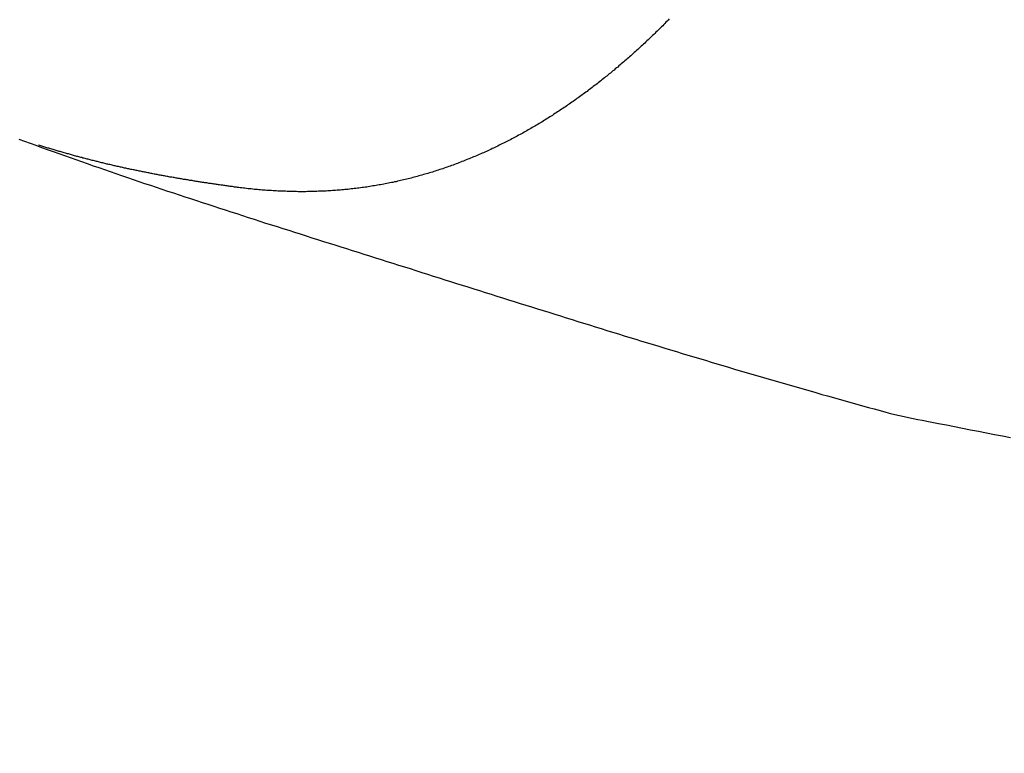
# Model space of a CAD drawing. Header units: millimetres. Extents: x -604189 to 881711, y -381903 to -7297.
# Tile 548 of 656: x -579598 to -579522, y -163434 to -163378. Entities that reach past the tile are written whole.
import ezdxf

# ---------------------------------------------------------------- set-up
doc = ezdxf.new("R2010")
doc.units = ezdxf.units.MM
doc.header["$LTSCALE"] = 100
doc.linetypes.add('0.5_0.5', pattern=[1, 0.5, -0.5])
doc.linetypes.add('ACAD_ISO04W100', pattern=[30.5, 24, -3, 0.5, -3])
doc.layers.get('Defpoints').update_dxf_attribs({"color": 30})
doc.layers.add('OPIS', color=7, linetype='Continuous')
doc.layers.add('strop osie', color=80, linetype='ACAD_ISO04W100', lineweight=5)
doc.styles.get("Standard").update_dxf_attribs({"font": 'romans.shx', "width": 0.5})
doc.dimstyles.new('1 50', dxfattribs={"dimtxt": 150, "dimasz": 80, "dimexe": 1, "dimexo": 1, "dimgap": 20, "dimtad": 1, "dimdec": 0, "dimlfac": 0.1, "dimtxsty": 'Standard', "dimblk": 'ARCHTICK', "dimcen": 200, "dimclrd": 2, "dimadec": 1, "dimazin": 0, "dimtfac": 1, "dimtdec": 0, "dimtmove": 0, "dimatfit": 3, "dimldrblk": 'ARCHTICK', "dimfxl": 120, "dimfxlon": 1, "dimtfill": 1, "dimarcsym": 0})

# ---------------------------------------------------------------- blocks, each defined once
blk = doc.blocks.new('_ArchTick')
at = {"layer": 'strop osie', "color": 0, "const_width": 0.15}
blk.add_lwpolyline([(-0.5, -0.5), (0.5, 0.5)], dxfattribs=at)
blk = doc.blocks.new('*D3294')
at = {"layer": 'Defpoints', "color": 0, "linetype": 'ByBlock', "lineweight": 5, "transparency": 16777216}
for p in [(-595783.126, -159420.303), (-593748.924, -159420.303), (-552118.935, -179940.303)]:
    blk.add_point(p, dxfattribs=at)
at = {"layer": 'OPIS', "color": 0, "linetype": 'Continuous', "lineweight": -2, "transparency": 16777216}
for p, q in [((-595723.126, -159420.303), (-595784.126, -159420.303)), ((-595723.126, -179940.303), (-595784.126, -179940.303))]:
    blk.add_line(p, q, dxfattribs=at)
at = {"layer": 'OPIS', "color": 2, "lineweight": -2, "transparency": 16777216}
blk.add_line((-595783.126, -179940.303), (-595783.126, -159420.303), dxfattribs=at)
at = {"layer": 'OPIS', "color": 2, "linetype": 'ByBlock', "lineweight": -2, "transparency": 16777216, "xscale": 80, "yscale": 80, "zscale": 80}
for p, rotation in [((-595783.126, -159420.303), 90), ((-595783.126, -179940.303), 270)]:
    blk.add_blockref('_ArchTick', p, dxfattribs=dict(at, rotation=rotation))
at = {"layer": 'OPIS', "color": 0, "linetype": 'ByBlock', "lineweight": 13, "transparency": 16777216, "insert": (-595878.126, -169680.303), "char_height": 150, "attachment_point": 5, "rotation": 90, "bg_fill": 3, "box_fill_scale": 1.1, "bg_fill_color": 256, "bg_fill_true_color": 13158600, "bg_fill_transparency": 0}
blk.add_mtext('2052', dxfattribs=at)

msp = doc.modelspace()

# ---------------------------------------------------------------- dimensions: what is measured, and where the dimension line sits
at = {"layer": 'OPIS', "color": 0, "linetype": 'ByBlock', "lineweight": 13}
dim = msp.add_linear_dim(base=(-595783.126, -159420.303), p1=(-552118.935, -179940.303), p2=(-593748.924, -159420.303), angle=90, dimstyle='1 50', override={"dimtmove": 1, "dimfxl": 60, "dimarcsym": 1}, dxfattribs=at)
dim.commit()
dim.dimension.update_dxf_attribs({"geometry": '*D3294', "text_midpoint": (-595878.126, -169680.303)})

# ---------------------------------------------------------------- next in the draw order: hatches: boundary and pattern name
at = {"layer": 'OPIS', "linetype": '0.5_0.5', "lineweight": 13}
h = msp.add_hatch(dxfattribs=at)
h.set_pattern_fill('ANSI37', color=0, scale=130)
h.set_pattern_definition([(45, (-597218.54, 256668.8), (-291.85832, 291.85832), []), (135, (-597218.54, 256668.8), (-291.85832, -291.85832), [])])
edge = h.paths.add_edge_path(flags=16)
edge.add_line((-570958.916, -168985.281), (-571058.916, -168985.281))
edge.add_line((-571058.916, -168985.281), (-572598.916, -168985.281))
edge.add_line((-572598.916, -168985.281), (-572598.915, -170470.3))
edge.add_line((-572598.915, -170470.3), (-570825.763, -170470.3))
edge.add_arc((-570508.916, -170339.099), 342.937, 180, 202.49364, ccw=False)
edge.add_arc((-570508.916, -170339.099), 342.937, 90, 180, ccw=False)
edge.add_line((-570508.916, -169996.163), (-570508.916, -169764.704))
edge.add_arc((-570058.916, -168985.281), 900, 180, 240, ccw=False)
edge = h.paths.add_edge_path(flags=17)
edge.add_line((-569358.915, -170085.281), (-569358.916, -168985.281))
edge.add_line((-569358.916, -168985.281), (-569358.917, -168985.281))
edge.add_line((-569358.917, -168985.281), (-569958.916, -168985.281))
edge.add_line((-569958.916, -168985.281), (-570058.916, -168985.281))
edge.add_line((-570058.916, -168985.281), (-570058.916, -168925.281))
edge.add_line((-570058.916, -168925.281), (-569958.916, -168925.281))
edge.add_line((-569958.916, -168925.281), (-569958.916, -168865.281))
edge.add_line((-569958.916, -168865.281), (-569358.916, -168865.281))
edge.add_line((-569358.916, -168865.281), (-569358.917, -166865.281))
edge.add_line((-569358.917, -166865.281), (-574098.917, -166865.286))
edge.add_line((-574098.917, -166865.286), (-574098.914, -171970.3))
edge.add_line((-574098.914, -171970.3), (-572608.913, -171970.3))
edge.add_line((-572608.913, -171970.3), (-571504.913, -170590.3))
edge.add_line((-571504.913, -170590.3), (-572718.915, -170590.3))
edge.add_line((-572718.915, -170590.3), (-572718.916, -168865.281))
edge.add_line((-572718.916, -168865.281), (-571058.916, -168865.281))
edge.add_line((-571058.916, -168865.281), (-571058.916, -168925.281))
edge.add_line((-571058.916, -168925.281), (-570958.916, -168925.281))
edge.add_line((-570958.916, -168925.281), (-570958.916, -168985.281))
edge.add_arc((-570058.916, -168985.281), 900, 180, 240)
edge.add_line((-570508.916, -169764.704), (-570508.916, -169996.163))
edge.add_arc((-570508.916, -170339.099), 342.937, 0, 90, ccw=False)
edge.add_arc((-570508.916, -170339.099), 342.937, 208.97989, 360, ccw=False)
edge.add_line((-570808.913, -170505.253), (-570808.913, -171171.086))
edge.add_arc((-570808.913, -171220.3), 49.214, 0, 90, ccw=False)
edge.add_arc((-570808.913, -171220.3), 49.214, 270, 360, ccw=False)
edge.add_line((-570808.913, -171269.514), (-570808.913, -171970.3))
edge.add_line((-570808.913, -171970.3), (-569358.914, -171970.3))
edge.add_line((-569358.914, -171970.3), (-569358.915, -170085.281))
h.paths.add_polyline_path([(-561118.924, -159870.303), (-590334.655, -159870.303), (-590334.655, -161470.303), (-562318.924, -161470.303), (-562318.924, -172095.292), (-561118.924, -172095.291), (-561118.924, -168350.303), (-552073.919, -168350.303), (-552073.92, -167150.303), (-561118.924, -167150.303)])
h.paths.add_polyline_path([(-572856.927, -169813.68), (-569451.07, -169813.68), (-569451.07, -169408.68), (-572856.927, -169408.68)], flags=16)
at = {"layer": 'OPIS', "linetype": 'ByBlock', "lineweight": 15}
h = msp.add_hatch(dxfattribs=at)
h.set_pattern_fill('ANSI37', color=0, scale=80, angle=45)
h.set_pattern_definition([(90, (-298582.96, 32475.8), (-254, 0), []), (180, (-298582.96, 32475.8), (-3e-14, -254), [])])
edge = h.paths.add_edge_path()
edge.add_arc((-579589.086, -167378.931), 50, 0, 90)
edge.add_line((-579589.086, -167328.931), (-579794.086, -167328.93))
edge.add_arc((-579794.086, -167378.93), 50, 89.99957, 180)
edge.add_line((-579844.086, -167378.93), (-579844.086, -167822.93))
edge.add_arc((-579794.086, -167822.93), 50, 180, 270)
edge.add_line((-579794.086, -167872.93), (-579589.085, -167872.931))
edge.add_arc((-579589.086, -167822.931), 50, 270.00137, 360)
edge.add_line((-579539.086, -167822.931), (-579539.086, -167378.931))
edge = h.paths.add_edge_path()
edge.add_arc((-579589.086, -167378.931), 50, 0, 90)
edge.add_line((-579589.086, -167328.931), (-579794.086, -167328.93))
edge.add_arc((-579794.086, -167378.93), 50, 89.99957, 180)
edge.add_line((-579844.086, -167378.93), (-579844.086, -167822.93))
edge.add_arc((-579794.086, -167822.93), 50, 180, 270)
edge.add_line((-579794.086, -167872.93), (-579589.085, -167872.931))
edge.add_arc((-579589.086, -167822.931), 50, 270.00137, 360)
edge.add_line((-579539.086, -167822.931), (-579539.086, -167378.931))
edge = h.paths.add_edge_path()
edge.add_line((-579899.087, -167300.93), (-579424.086, -167300.93))
edge.add_line((-579424.086, -167300.93), (-579424.086, -167900.93))
edge.add_line((-579424.086, -167900.93), (-579898.789, -167900.93))
edge.add_arc((-579899.086, -167892.935), 8, 180, 272.12845, ccw=False)
edge.add_line((-579907.086, -167892.935), (-579907.086, -167308.93))
edge.add_arc((-579899.086, -167308.93), 8, 90.0036, 180, ccw=False)
h.paths.add_polyline_path([(-581519.932, -164217.829), (-581520.004, -164223.092), (-581520.079, -164228.355), (-581520.156, -164233.617), (-581520.235, -164238.88), (-581520.318, -164244.143), (-581520.402, -164249.406), (-581520.489, -164254.669), (-581520.579, -164259.931), (-581520.671, -164265.194), (-581520.766, -164270.457), (-581520.863, -164275.719), (-581520.962, -164280.982), (-581521.064, -164286.244), (-581521.169, -164291.506), (-581521.276, -164296.769), (-581521.386, -164302.031), (-581521.498, -164307.293), (-581521.613, -164312.556), (-581521.73, -164317.818), (-581521.85, -164323.08), (-581521.972, -164328.342), (-581522.097, -164333.604), (-581522.225, -164338.866), (-581522.355, -164344.127), (-581522.488, -164349.389), (-581522.623, -164354.651), (-581522.76, -164359.913), (-581522.901, -164365.174), (-581523.043, -164370.436), (-581523.189, -164375.697), (-581523.337, -164380.958), (-581523.487, -164386.22), (-581523.64, -164391.481), (-581523.795, -164396.742), (-581523.953, -164402.003), (-581874.489, -164402.003), (-581874.664, -164396.198), (-581874.835, -164390.392), (-581875.003, -164384.587), (-581875.168, -164378.781), (-581875.329, -164372.976), (-581875.488, -164367.17), (-581875.643, -164361.364), (-581875.796, -164355.558), (-581875.945, -164349.752), (-581876.092, -164343.946), (-581876.235, -164338.14), (-581876.375, -164332.334), (-581876.512, -164326.527), (-581876.646, -164320.721), (-581876.777, -164314.914), (-581876.904, -164309.108), (-581877.029, -164303.301), (-581877.151, -164297.495), (-581877.269, -164291.688), (-581877.385, -164285.881), (-581877.497, -164280.074), (-581877.606, -164274.267), (-581877.713, -164268.461), (-581877.816, -164262.653), (-581877.916, -164256.846), (-581878.014, -164251.039), (-581878.108, -164245.232), (-581878.199, -164239.425), (-581878.287, -164233.618), (-581878.372, -164227.81), (-581878.454, -164222.003), (-581878.533, -164216.196), (-581878.609, -164210.388), (-581878.682, -164204.581), (-581878.751, -164198.773), (-581878.818, -164192.966), (-581878.881, -164187.158), (-581878.941, -164181.35), (-581878.997, -164175.543), (-581879.051, -164169.735), (-581879.101, -164163.927), (-581879.147, -164158.12), (-581879.191, -164152.312), (-581879.231, -164146.504), (-581879.267, -164140.696), (-581879.301, -164134.888), (-581879.332, -164129.081), (-581879.361, -164123.273), (-581879.388, -164117.465), (-581879.413, -164111.657), (-581879.437, -164105.849), (-581879.459, -164100.041), (-581879.475, -164094.233), (-581879.48, -164088.425), (-581879.472, -164082.617), (-581879.448, -164076.809), (-581879.406, -164071.002), (-581879.347, -164065.194), (-581879.269, -164059.387), (-581879.171, -164053.58), (-581879.054, -164047.773), (-581878.917, -164041.967), (-581878.759, -164036.161), (-581878.581, -164030.356), (-581878.381, -164024.551), (-581878.159, -164018.747), (-581877.914, -164012.944), (-581877.642, -164007.143), (-581877.341, -164001.342), (-581877.009, -163995.544), (-581876.642, -163989.748), (-581876.238, -163983.954), (-581875.795, -163978.163), (-581875.304, -163972.376), (-581874.753, -163966.594), (-581874.129, -163960.82), (-581873.419, -163955.056), (-581872.605, -163949.306), (-581871.67, -163943.574), (-581870.596, -163937.865), (-581869.362, -163932.188), (-581867.941, -163926.557), (-581866.302, -163920.987), (-581864.416, -163915.495), (-581862.246, -163910.11), (-581859.744, -163904.869), (-581856.869, -163899.824), (-581853.582, -163895.036), (-581849.851, -163890.591), (-581845.671, -163886.563), (-581841.105, -163882.977), (-581836.224, -163879.833), (-581831.097, -163877.106), (-581825.784, -163874.761), (-581820.336, -163872.759), (-581814.785, -163871.064), (-581809.154, -163869.636), (-581803.468, -163868.44), (-581797.747, -163867.44), (-581792, -163866.603), (-581786.235, -163865.9), (-581780.458, -163865.297), (-581774.674, -163864.778), (-581768.884, -163864.334), (-581763.088, -163863.958), (-581757.289, -163863.646), (-581751.486, -163863.39), (-581745.681, -163863.186), (-581739.874, -163863.026), (-581734.068, -163862.906), (-581728.26, -163862.819), (-581722.453, -163862.761), (-581716.645, -163862.725), (-581710.837, -163862.707), (-581705.029, -163862.7), (-581699.221, -163862.698), (-581693.958, -163862.699), (-581688.694, -163862.704), (-581683.431, -163862.718), (-581678.167, -163862.744), (-581672.904, -163862.788), (-581667.641, -163862.852), (-581662.379, -163862.942), (-581657.117, -163863.062), (-581651.856, -163863.215), (-581646.596, -163863.407), (-581641.337, -163863.64), (-581636.081, -163863.919), (-581630.828, -163864.249), (-581625.579, -163864.634), (-581620.334, -163865.078), (-581615.096, -163865.587), (-581609.864, -163866.17), (-581604.645, -163866.847), (-581599.442, -163867.642), (-581594.263, -163868.578), (-581589.115, -163869.676), (-581584.013, -163870.965), (-581578.971, -163872.474), (-581574.009, -163874.23), (-581569.153, -163876.259), (-581564.436, -163878.591), (-581559.896, -163881.253), (-581555.585, -163884.268), (-581551.554, -163887.652), (-581547.857, -163891.394), (-581544.534, -163895.471), (-581541.574, -163899.824), (-581538.952, -163904.387), (-581536.64, -163909.114), (-581534.606, -163913.968), (-581532.817, -163918.918), (-581531.241, -163923.939), (-581529.854, -163929.016), (-581528.636, -163934.137), (-581527.564, -163939.29), (-581526.619, -163944.467), (-581525.784, -163949.663), (-581525.048, -163954.875), (-581524.397, -163960.099), (-581523.818, -163965.33), (-581523.302, -163970.568), (-581522.84, -163975.811), (-581522.421, -163981.058), (-581522.037, -163986.308), (-581521.685, -163991.559), (-581521.363, -163996.813), (-581521.067, -164002.068), (-581520.796, -164007.324), (-581520.549, -164012.582), (-581520.322, -164017.84), (-581520.116, -164023.1), (-581519.928, -164028.36), (-581519.759, -164033.621), (-581519.607, -164038.882), (-581519.472, -164044.144), (-581519.354, -164049.406), (-581519.252, -164054.668), (-581519.166, -164059.931), (-581519.096, -164065.194), (-581519.041, -164070.457), (-581519.001, -164075.72), (-581518.976, -164080.984), (-581518.964, -164086.247), (-581518.964, -164091.51), (-581518.974, -164096.774), (-581518.991, -164102.037), (-581519.012, -164107.301), (-581519.034, -164112.564), (-581519.057, -164117.828), (-581519.081, -164123.091), (-581519.107, -164128.354), (-581519.135, -164133.618), (-581519.165, -164138.881), (-581519.197, -164144.144), (-581519.232, -164149.408), (-581519.269, -164154.671), (-581519.31, -164159.934), (-581519.353, -164165.198), (-581519.399, -164170.461), (-581519.447, -164175.724), (-581519.498, -164180.987), (-581519.552, -164186.25), (-581519.609, -164191.513), (-581519.668, -164196.777), (-581519.73, -164202.04), (-581519.795, -164207.303), (-581519.862, -164212.566)])
h.paths.add_polyline_path([(-582118.924, -164407.051), (-579418.924, -164407.051), (-579418.924, -162910.783), (-582118.924, -162910.783)])
h.paths.add_polyline_path([(-581950.717, -164839.225), (-581944.91, -164839.127), (-581939.103, -164839.033), (-581933.295, -164838.942), (-581927.488, -164838.854), (-581921.681, -164838.769), (-581915.873, -164838.687), (-581910.066, -164838.608), (-581904.259, -164838.532), (-581898.451, -164838.459), (-581892.644, -164838.39), (-581886.836, -164838.323), (-581881.028, -164838.26), (-581875.221, -164838.2), (-581869.413, -164838.144), (-581863.605, -164838.09), (-581857.798, -164838.04), (-581851.99, -164837.994), (-581846.182, -164837.95), (-581840.374, -164837.91), (-581834.567, -164837.874), (-581828.759, -164837.84), (-581822.951, -164837.809), (-581817.143, -164837.78), (-581811.335, -164837.753), (-581805.527, -164837.728), (-581799.719, -164837.704), (-581793.912, -164837.682), (-581788.104, -164837.666), (-581782.296, -164837.661), (-581776.488, -164837.669), (-581770.68, -164837.693), (-581764.872, -164837.735), (-581759.065, -164837.794), (-581753.257, -164837.872), (-581747.45, -164837.97), (-581741.643, -164838.087), (-581735.837, -164838.224), (-581730.031, -164838.382), (-581724.226, -164838.56), (-581718.422, -164838.76), (-581712.618, -164838.982), (-581706.815, -164839.227), (-581701.013, -164839.499), (-581695.213, -164839.8), (-581689.415, -164840.132), (-581683.618, -164840.499), (-581677.825, -164840.903), (-581672.034, -164841.346), (-581666.246, -164841.837), (-581660.465, -164842.388), (-581654.691, -164843.012), (-581648.927, -164843.722), (-581643.176, -164844.536), (-581637.444, -164845.471), (-581631.736, -164846.545), (-581626.059, -164847.779), (-581620.428, -164849.2), (-581614.858, -164850.839), (-581609.366, -164852.725), (-581603.98, -164854.895), (-581598.739, -164857.397), (-581593.694, -164860.272), (-581588.906, -164863.559), (-581584.462, -164867.29), (-581580.433, -164871.47), (-581576.847, -164876.036), (-581573.704, -164880.917), (-581570.976, -164886.044), (-581568.631, -164891.357), (-581566.63, -164896.805), (-581564.934, -164902.356), (-581563.507, -164907.987), (-581562.31, -164913.673), (-581561.31, -164919.394), (-581560.474, -164925.141), (-581559.77, -164930.906), (-581559.168, -164936.683), (-581558.648, -164942.467), (-581558.204, -164948.257), (-581557.829, -164954.053), (-581557.516, -164959.852), (-581557.261, -164965.655), (-581557.056, -164971.46), (-581556.897, -164977.267), (-581556.776, -164983.073), (-581556.69, -164988.881), (-581556.631, -164994.688), (-581556.596, -165000.496), (-581556.577, -165006.304), (-581556.57, -165012.112), (-581556.569, -165017.92), (-581556.57, -165023.183), (-581556.575, -165028.447), (-581556.588, -165033.71), (-581556.615, -165038.974), (-581556.658, -165044.237), (-581556.723, -165049.5), (-581556.813, -165054.762), (-581556.932, -165060.024), (-581557.086, -165065.285), (-581557.277, -165070.545), (-581557.51, -165075.804), (-581557.79, -165081.06), (-581558.119, -165086.313), (-581558.504, -165091.562), (-581558.949, -165096.807), (-581559.458, -165102.045), (-581560.04, -165107.276), (-581560.717, -165112.496), (-581561.513, -165117.699), (-581562.448, -165122.878), (-581563.547, -165128.026), (-581564.836, -165133.128), (-581566.345, -165138.17), (-581568.1, -165143.132), (-581570.129, -165147.988), (-581572.461, -165152.705), (-581575.123, -165157.245), (-581578.139, -165161.556), (-581581.522, -165165.587), (-581585.265, -165169.284), (-581589.342, -165172.607), (-581593.694, -165175.567), (-581598.257, -165178.189), (-581602.985, -165180.501), (-581607.838, -165182.535), (-581612.788, -165184.324), (-581617.81, -165185.9), (-581622.887, -165187.287), (-581628.007, -165188.505), (-581633.16, -165189.577), (-581638.337, -165190.522), (-581643.534, -165191.357), (-581648.746, -165192.093), (-581653.969, -165192.744), (-581659.201, -165193.323), (-581664.439, -165193.839), (-581669.682, -165194.301), (-581674.929, -165194.72), (-581680.178, -165195.104), (-581685.43, -165195.456), (-581690.683, -165195.778), (-581695.938, -165196.074), (-581701.195, -165196.345), (-581706.452, -165196.592), (-581711.711, -165196.819), (-581716.97, -165197.025), (-581722.23, -165197.213), (-581727.491, -165197.382), (-581732.752, -165197.534), (-581738.014, -165197.669), (-581743.276, -165197.787), (-581748.539, -165197.889), (-581753.801, -165197.975), (-581759.064, -165198.045), (-581764.327, -165198.1), (-581769.591, -165198.14), (-581774.854, -165198.165), (-581780.118, -165198.177), (-581785.381, -165198.177), (-581790.644, -165198.167), (-581795.908, -165198.15), (-581801.171, -165198.129), (-581806.435, -165198.107), (-581811.698, -165198.084), (-581816.961, -165198.06), (-581822.225, -165198.034), (-581827.488, -165198.006), (-581832.752, -165197.976), (-581838.015, -165197.944), (-581843.278, -165197.909), (-581848.541, -165197.872), (-581853.805, -165197.831), (-581859.068, -165197.788), (-581864.331, -165197.742), (-581869.594, -165197.694), (-581874.858, -165197.643), (-581880.121, -165197.589), (-581885.384, -165197.532), (-581890.647, -165197.473), (-581895.91, -165197.411), (-581901.173, -165197.346), (-581906.436, -165197.279), (-581911.699, -165197.209), (-581916.962, -165197.137), (-581922.225, -165197.062), (-581927.488, -165196.985), (-581932.751, -165196.906), (-581938.014, -165196.823), (-581943.276, -165196.739), (-581948.539, -165196.652), (-581953.802, -165196.562), (-581959.064, -165196.47), (-581964.327, -165196.375), (-581969.59, -165196.278), (-581974.852, -165196.179), (-581980.115, -165196.077), (-581985.377, -165195.972), (-581990.639, -165195.865), (-581995.902, -165195.755), (-582001.164, -165195.643), (-582006.426, -165195.528), (-582011.688, -165195.411), (-582016.95, -165195.291), (-582022.212, -165195.169), (-582027.474, -165195.044), (-582032.736, -165194.916), (-582037.998, -165194.786), (-582043.26, -165194.653), (-582048.521, -165194.518), (-582053.783, -165194.381), (-582059.045, -165194.24), (-582064.306, -165194.098), (-582069.568, -165193.952), (-582074.829, -165193.804), (-582080.09, -165193.654), (-582085.351, -165193.501), (-582090.613, -165193.346), (-582095.874, -165193.188), (-582095.874, -164842.652), (-582090.068, -164842.477), (-582084.263, -164842.306), (-582078.457, -164842.138), (-582072.652, -164841.973), (-582066.846, -164841.812), (-582061.04, -164841.653), (-582055.235, -164841.498), (-582049.429, -164841.345), (-582043.623, -164841.196), (-582037.817, -164841.049), (-582032.01, -164840.906), (-582026.204, -164840.766), (-582020.398, -164840.629), (-582014.591, -164840.495), (-582008.785, -164840.364), (-582002.978, -164840.237), (-581997.172, -164840.112), (-581991.365, -164839.99), (-581985.558, -164839.872), (-581979.752, -164839.756), (-581973.945, -164839.644), (-581968.138, -164839.535), (-581962.331, -164839.428), (-581956.524, -164839.325)])
edge = h.paths.add_edge_path()
edge.add_arc((-581748.924, -162268.543), 50, 0, 90.00043)
edge.add_line((-581748.924, -162218.543), (-581953.924, -162218.545))
edge.add_arc((-581953.924, -162268.545), 50, 90.00087, 180)
edge.add_line((-582003.924, -162268.545), (-582003.924, -162712.545))
edge.add_arc((-581953.924, -162712.545), 50, 180, 270.00224)
edge.add_line((-581953.922, -162762.545), (-581748.923, -162762.543))
edge.add_arc((-581748.924, -162712.543), 50, 270.00087, 360)
edge.add_line((-581698.924, -162712.543), (-581698.924, -162268.543))
edge = h.paths.add_edge_path()
edge.add_arc((-581748.924, -161668.543), 50, 0, 90.00043)
edge.add_line((-581748.924, -161618.543), (-581953.924, -161618.545))
edge.add_arc((-581953.924, -161668.545), 50, 90.00087, 180)
edge.add_line((-582003.924, -161668.545), (-582003.924, -162112.545))
edge.add_arc((-581953.924, -162112.545), 50, 180, 270.00224)
edge.add_line((-581953.922, -162162.545), (-581748.923, -162162.543))
edge.add_arc((-581748.924, -162112.543), 50, 270.00087, 360)
edge.add_line((-581698.924, -162112.543), (-581698.924, -161668.543))
h.paths.add_polyline_path([(-582118.924, -162790.543), (-579418.924, -162790.543), (-579418.924, -161590.543), (-582118.924, -161590.543)])
edge = h.paths.add_edge_path()
edge.add_arc((-579794.086, -168270.003), 50, 89.99957, 180)
edge.add_line((-579844.086, -168270.003), (-579844.086, -168714.003))
edge.add_arc((-579794.086, -168714.003), 50, 180, 270)
edge.add_line((-579794.086, -168764.003), (-579589.085, -168764.004))
edge.add_arc((-579589.086, -168714.004), 50, 270.00137, 360)
edge.add_line((-579539.086, -168714.004), (-579539.086, -168270.004))
edge.add_arc((-579589.086, -168270.004), 50, 0, 90)
edge.add_line((-579589.086, -168220.004), (-579794.086, -168220.003))
edge = h.paths.add_edge_path()
edge.add_arc((-579589.086, -169161.078), 50, 0, 90)
edge.add_line((-579589.086, -169111.078), (-579794.086, -169111.076))
edge.add_arc((-579794.086, -169161.076), 50, 89.99957, 180)
edge.add_line((-579844.086, -169161.076), (-579844.086, -169605.076))
edge.add_arc((-579794.086, -169605.076), 50, 180, 270)
edge.add_line((-579794.086, -169655.076), (-579589.085, -169655.078))
edge.add_arc((-579589.086, -169605.078), 50, 270.00137, 360)
edge.add_line((-579539.086, -169605.078), (-579539.086, -169161.078))
edge = h.paths.add_edge_path()
edge.add_arc((-579794.086, -170052.15), 50, 89.99957, 180)
edge.add_line((-579844.086, -170052.15), (-579844.086, -170496.15))
edge.add_arc((-579794.086, -170496.15), 50, 180, 270)
edge.add_line((-579794.086, -170546.15), (-579589.085, -170546.151))
edge.add_arc((-579589.086, -170496.151), 50, 270.00137, 360)
edge.add_line((-579539.086, -170496.151), (-579539.086, -170052.151))
edge.add_arc((-579589.086, -170052.151), 50, 0, 90)
edge.add_line((-579589.086, -170002.151), (-579794.086, -170002.15))
edge = h.paths.add_edge_path()
edge.add_arc((-579794.086, -170943.223), 50, 89.99957, 180)
edge.add_line((-579844.086, -170943.223), (-579844.086, -171387.223))
edge.add_arc((-579794.086, -171387.223), 50, 180, 270)
edge.add_line((-579794.086, -171437.223), (-579589.085, -171437.224))
edge.add_arc((-579589.086, -171387.224), 50, 270.00137, 360)
edge.add_line((-579539.086, -171387.224), (-579539.086, -170943.224))
edge.add_arc((-579589.086, -170943.224), 50, 0, 90)
edge.add_line((-579589.086, -170893.224), (-579794.086, -170893.223))
h.paths.add_polyline_path([(-579418.924, -164527.291), (-582118.924, -164527.291), (-582118.924, -171970.3), (-579418.924, -171970.3)])

# ---------------------------------------------------------------- next in the draw order: linework, layer by layer
at = {"color": 0, "linetype": 'ByBlock'}
msp.add_lwpolyline([(-579531.101, -163408.087, 0.024582), (-579528.306, -163408.705)], format="xyb", dxfattribs=at)
at = {"color": 0}
for points in [[(-579547.76, -163377.836, 0), (-579547.845, -163377.926, 0), (-579547.929, -163378.016, 0), (-579548.014, -163378.096, 0), (-579548.098, -163378.186, 0), (-579548.183, -163378.266, 0), (-579548.268, -163378.356, 0), (-579548.354, -163378.436, 0), (-579548.439, -163378.526, 0), (-579548.525, -163378.606, 0), (-579548.61, -163378.696, 0), (-579548.696, -163378.776, 0), (-579548.782, -163378.866, 0), (-579548.869, -163378.946, 0), (-579548.955, -163379.026, 0), (-579549.042, -163379.116, 0), (-579549.129, -163379.196, 0), (-579549.216, -163379.276, 0), (-579549.303, -163379.366, 0), (-579549.39, -163379.446, 0), (-579549.478, -163379.526, 0), (-579549.565, -163379.606, 0), (-579549.653, -163379.696, 0), (-579549.741, -163379.776, 0), (-579549.83, -163379.856, 0), (-579549.918, -163379.936, 0), (-579550.007, -163380.016, 0), (-579550.096, -163380.106, 0), (-579550.185, -163380.186, 0), (-579550.274, -163380.266, 0), (-579550.363, -163380.346, 0), (-579550.452, -163380.426, 0), (-579550.542, -163380.506, 0), (-579550.632, -163380.586, 0), (-579550.722, -163380.666, 0), (-579550.812, -163380.746, 0), (-579550.903, -163380.826, 0), (-579550.993, -163380.906, 0), (-579551.084, -163380.986, 0), (-579551.175, -163381.066, 0), (-579551.266, -163381.146, 0), (-579551.357, -163381.216, 0), (-579551.449, -163381.296, 0), (-579551.54, -163381.376, 0), (-579551.632, -163381.456, 0), (-579551.724, -163381.536, 0), (-579551.816, -163381.606, 0), (-579551.909, -163381.686, 0), (-579552.001, -163381.766, 0), (-579552.094, -163381.836, 0), (-579552.187, -163381.916, 0), (-579552.28, -163381.996, 0), (-579552.373, -163382.066, 0), (-579552.466, -163382.146, 0), (-579552.56, -163382.226, 0), (-579552.654, -163382.296, 0), (-579552.748, -163382.376, 0), (-579552.842, -163382.446, 0), (-579552.936, -163382.526, 0), (-579553.03, -163382.596, 0), (-579553.125, -163382.666, 0), (-579553.22, -163382.746, 0), (-579553.315, -163382.816, 0), (-579553.41, -163382.896, 0), (-579553.505, -163382.966, 0), (-579553.601, -163383.036, 0), (-579553.697, -163383.116, 0), (-579553.793, -163383.186, 0), (-579553.889, -163383.256, 0), (-579553.985, -163383.326, 0), (-579554.081, -163383.406, 0), (-579554.178, -163383.476, 0), (-579554.275, -163383.546, 0), (-579554.372, -163383.616, 0), (-579554.469, -163383.686, 0), (-579554.566, -163383.756, 0), (-579554.664, -163383.826, 0), (-579554.761, -163383.896, 0), (-579554.859, -163383.966, 0), (-579554.957, -163384.036, 0), (-579555.055, -163384.106, 0), (-579555.154, -163384.176, 0), (-579555.252, -163384.246, 0), (-579555.351, -163384.316, 0), (-579555.45, -163384.386, 0), (-579555.549, -163384.456, 0), (-579555.648, -163384.516, 0), (-579555.748, -163384.586, 0), (-579555.847, -163384.656, 0), (-579555.947, -163384.726, 0), (-579556.047, -163384.786, 0), (-579556.147, -163384.856, 0), (-579556.248, -163384.926, 0), (-579556.348, -163384.986, 0), (-579556.449, -163385.056, 0), (-579556.55, -163385.116, 0), (-579556.651, -163385.186, 0), (-579556.752, -163385.256, 0), (-579556.854, -163385.316, 0), (-579556.956, -163385.376, 0), (-579557.057, -163385.446, 0), (-579557.159, -163385.506, 0), (-579557.262, -163385.576, 0), (-579557.364, -163385.636, 0), (-579557.467, -163385.696, 0), (-579557.569, -163385.766, 0), (-579557.672, -163385.826, 0), (-579557.776, -163385.886, 0), (-579557.879, -163385.946, 0), (-579557.982, -163386.006, 0), (-579558.086, -163386.076, 0), (-579558.19, -163386.136, 0), (-579558.294, -163386.196, 0), (-579558.398, -163386.256, 0), (-579558.502, -163386.316, 0), (-579558.607, -163386.376, 0), (-579558.712, -163386.436, 0), (-579558.817, -163386.496, 0), (-579558.922, -163386.556, 0), (-579559.027, -163386.616, 0), (-579559.132, -163386.666, 0), (-579559.238, -163386.726, 0), (-579559.344, -163386.786, 0), (-579559.45, -163386.846, 0), (-579559.556, -163386.896, 0), (-579559.662, -163386.956, 0), (-579559.768, -163387.016, 0), (-579559.875, -163387.066, 0), (-579559.982, -163387.126, 0), (-579560.089, -163387.176, 0), (-579560.196, -163387.236, 0), (-579560.303, -163387.286, 0), (-579560.411, -163387.346, 0), (-579560.518, -163387.396, 0), (-579560.626, -163387.456, 0), (-579560.734, -163387.506, 0), (-579560.842, -163387.556, 0), (-579560.95, -163387.616, 0), (-579561.059, -163387.666, 0), (-579561.167, -163387.716, 0), (-579561.276, -163387.766, 0), (-579561.385, -163387.816, 0), (-579561.494, -163387.876, 0), (-579561.603, -163387.926, 0), (-579561.713, -163387.976, 0), (-579561.822, -163388.026, 0), (-579561.932, -163388.076, 0), (-579562.042, -163388.126, 0), (-579562.152, -163388.166, 0), (-579562.262, -163388.216, 0), (-579562.372, -163388.266, 0), (-579562.483, -163388.316, 0), (-579562.593, -163388.366, 0), (-579562.704, -163388.406, 0), (-579562.815, -163388.456, 0), (-579562.926, -163388.506, 0), (-579563.037, -163388.546, 0), (-579563.149, -163388.596, 0), (-579563.26, -163388.636, 0), (-579563.372, -163388.686, 0), (-579563.484, -163388.726, 0), (-579563.596, -163388.776, 0), (-579563.708, -163388.816, 0), (-579563.82, -163388.866, 0), (-579563.932, -163388.906, 0), (-579564.045, -163388.946, 0), (-579564.158, -163388.986, 0), (-579564.27, -163389.036, 0), (-579564.383, -163389.076, 0), (-579564.496, -163389.116, 0), (-579564.61, -163389.156, 0), (-579564.723, -163389.196, 0), (-579564.837, -163389.236, 0), (-579564.95, -163389.276, 0), (-579565.064, -163389.316, 0), (-579565.178, -163389.356, 0), (-579565.292, -163389.386, 0), (-579565.406, -163389.426, 0), (-579565.521, -163389.466, 0), (-579565.635, -163389.506, 0), (-579565.75, -163389.536, 0), (-579565.865, -163389.576, 0), (-579565.979, -163389.616, 0), (-579566.094, -163389.646, 0), (-579566.21, -163389.686, 0), (-579566.325, -163389.716, 0), (-579566.44, -163389.756, 0), (-579566.556, -163389.786, 0), (-579566.671, -163389.816, 0), (-579566.787, -163389.856, 0), (-579566.903, -163389.886, 0), (-579567.019, -163389.916, 0), (-579567.135, -163389.946, 0), (-579567.251, -163389.976, 0), (-579567.368, -163390.016, 0), (-579567.484, -163390.046, 0), (-579567.601, -163390.076, 0), (-579567.717, -163390.106, 0), (-579567.834, -163390.136, 0), (-579567.951, -163390.156, 0), (-579568.068, -163390.186, 0), (-579568.185, -163390.216, 0), (-579568.302, -163390.246, 0), (-579568.42, -163390.276, 0), (-579568.537, -163390.296, 0), (-579568.655, -163390.326, 0), (-579568.772, -163390.356, 0), (-579568.89, -163390.376, 0), (-579569.008, -163390.406, 0), (-579569.126, -163390.426, 0), (-579569.244, -163390.446, 0), (-579569.362, -163390.476, 0), (-579569.48, -163390.496, 0), (-579569.598, -163390.516, 0), (-579569.717, -163390.546, 0), (-579569.835, -163390.566, 0), (-579569.954, -163390.586, 0), (-579570.072, -163390.606, 0), (-579570.191, -163390.626, 0), (-579570.309, -163390.646, 0), (-579570.428, -163390.666, 0), (-579570.547, -163390.686, 0), (-579570.666, -163390.706, 0), (-579570.785, -163390.726, 0), (-579570.904, -163390.746, 0), (-579571.023, -163390.766, 0), (-579571.142, -163390.776, 0), (-579571.262, -163390.796, 0), (-579571.381, -163390.816, 0), (-579571.5, -163390.826, 0), (-579571.62, -163390.846, 0), (-579571.739, -163390.856, 0), (-579571.859, -163390.876, 0), (-579571.978, -163390.886, 0), (-579572.098, -163390.906, 0), (-579572.218, -163390.916, 0), (-579572.338, -163390.926, 0), (-579572.457, -163390.946, 0), (-579572.577, -163390.956, 0), (-579572.697, -163390.966, 0), (-579572.817, -163390.976, 0), (-579572.937, -163390.986, 0), (-579573.057, -163390.996, 0), (-579573.177, -163391.006, 0), (-579573.297, -163391.016, 0), (-579573.417, -163391.026, 0), (-579573.537, -163391.036, 0), (-579573.657, -163391.046, 0), (-579573.777, -163391.056, 0), (-579573.898, -163391.056, 0), (-579574.018, -163391.066, 0), (-579574.138, -163391.076, 0), (-579574.258, -163391.076, 0), (-579574.379, -163391.086, 0), (-579574.499, -163391.086, 0), (-579574.619, -163391.096, 0), (-579574.74, -163391.096, 0), (-579574.86, -163391.106, 0), (-579574.98, -163391.106, 0), (-579575.101, -163391.116, 0), (-579575.221, -163391.116, 0), (-579575.342, -163391.116, 0), (-579575.462, -163391.116, 0), (-579575.582, -163391.116, 0), (-579575.703, -163391.126, 0), (-579575.823, -163391.126, 0), (-579575.944, -163391.126, 0), (-579576.064, -163391.126, 0), (-579576.185, -163391.126, 0), (-579576.305, -163391.126, 0), (-579576.426, -163391.116, 0), (-579576.546, -163391.116, 0), (-579576.666, -163391.116, 0), (-579576.787, -163391.116, 0), (-579576.907, -163391.116, 0), (-579577.028, -163391.106, 0), (-579577.148, -163391.106, 0), (-579577.268, -163391.096, 0), (-579577.389, -163391.096, 0), (-579577.509, -163391.096, 0), (-579577.629, -163391.086, 0), (-579577.75, -163391.076, 0), (-579577.87, -163391.076, 0), (-579577.99, -163391.066, 0), (-579578.111, -163391.066, 0), (-579578.231, -163391.056, 0), (-579578.351, -163391.046, 0), (-579578.471, -163391.036, 0), (-579578.591, -163391.036, 0), (-579578.711, -163391.026, 0), (-579578.832, -163391.016, 0), (-579578.952, -163391.006, 0), (-579579.072, -163390.996, 0), (-579579.192, -163390.986, 0), (-579579.312, -163390.976, 0), (-579579.431, -163390.966, 0), (-579579.551, -163390.956, 0), (-579579.671, -163390.946, 0), (-579579.791, -163390.926, 0), (-579579.911, -163390.916, 0), (-579580.031, -163390.906, 0), (-579580.15, -163390.896, 0), (-579580.27, -163390.876, 0), (-579580.39, -163390.866, 0), (-579580.509, -163390.846, 0), (-579580.629, -163390.836, 0), (-579580.748, -163390.826, 0), (-579580.867, -163390.806, 0)], [(-579597.773, -163387.076, 0), (-579597.336, -163387.236, 0), (-579596.899, -163387.396, 0), (-579596.461, -163387.556, 0), (-579596.023, -163387.716, 0), (-579595.585, -163387.876, 0), (-579595.147, -163388.036, 0), (-579594.708, -163388.186, 0), (-579594.269, -163388.346, 0), (-579593.83, -163388.506, 0), (-579593.391, -163388.656, 0), (-579592.951, -163388.816, 0), (-579592.512, -163388.966, 0), (-579592.072, -163389.126, 0), (-579591.632, -163389.276, 0), (-579591.191, -163389.426, 0), (-579590.751, -163389.576, 0), (-579590.31, -163389.736, 0), (-579589.869, -163389.886, 0), (-579589.428, -163390.036, 0), (-579588.987, -163390.186, 0), (-579588.546, -163390.336, 0), (-579588.104, -163390.486, 0), (-579587.663, -163390.626, 0), (-579587.221, -163390.776, 0), (-579586.779, -163390.926, 0), (-579586.337, -163391.076, 0), (-579585.894, -163391.226, 0), (-579585.452, -163391.366, 0), (-579585.009, -163391.516, 0), (-579584.567, -163391.656, 0), (-579584.124, -163391.806, 0), (-579583.681, -163391.956, 0), (-579583.238, -163392.096, 0), (-579582.794, -163392.246, 0), (-579582.351, -163392.386, 0), (-579581.908, -163392.526, 0), (-579581.464, -163392.676, 0), (-579581.021, -163392.816, 0), (-579580.577, -163392.956, 0), (-579580.133, -163393.106, 0), (-579579.689, -163393.246, 0), (-579579.245, -163393.386, 0), (-579578.801, -163393.536, 0), (-579578.357, -163393.676, 0), (-579577.913, -163393.816, 0), (-579577.469, -163393.956, 0), (-579577.025, -163394.096, 0), (-579576.58, -163394.236, 0), (-579576.136, -163394.376, 0), (-579575.691, -163394.526, 0), (-579575.247, -163394.666, 0), (-579574.802, -163394.806, 0), (-579574.358, -163394.946, 0), (-579573.913, -163395.086, 0), (-579573.469, -163395.226, 0), (-579573.024, -163395.366, 0), (-579572.579, -163395.506, 0), (-579572.135, -163395.646, 0), (-579571.69, -163395.786, 0), (-579571.245, -163395.926, 0), (-579570.801, -163396.066, 0), (-579570.356, -163396.206, 0), (-579569.911, -163396.346, 0), (-579569.467, -163396.486, 0), (-579569.022, -163396.626, 0), (-579568.577, -163396.766, 0), (-579568.133, -163396.906, 0), (-579567.688, -163397.046, 0), (-579567.243, -163397.186, 0), (-579566.799, -163397.336, 0), (-579566.354, -163397.476, 0), (-579565.909, -163397.616, 0), (-579565.465, -163397.756, 0), (-579565.02, -163397.896, 0), (-579564.576, -163398.036, 0), (-579564.131, -163398.176, 0), (-579563.686, -163398.316, 0), (-579563.242, -163398.456, 0), (-579562.797, -163398.596, 0), (-579562.352, -163398.736, 0), (-579561.908, -163398.876, 0), (-579561.463, -163399.016, 0), (-579561.018, -163399.156, 0), (-579560.574, -163399.296, 0), (-579560.129, -163399.436, 0), (-579559.684, -163399.576, 0), (-579559.239, -163399.716, 0), (-579558.795, -163399.856, 0), (-579558.35, -163399.996, 0), (-579557.905, -163400.126, 0), (-579557.46, -163400.266, 0), (-579557.015, -163400.406, 0), (-579556.57, -163400.546, 0), (-579556.125, -163400.686, 0), (-579555.68, -163400.826, 0), (-579555.235, -163400.966, 0), (-579554.79, -163401.106, 0), (-579554.345, -163401.236, 0), (-579553.9, -163401.376, 0), (-579553.454, -163401.516, 0), (-579553.009, -163401.656, 0), (-579552.564, -163401.796, 0), (-579552.118, -163401.926, 0), (-579551.673, -163402.066, 0), (-579551.228, -163402.206, 0), (-579550.782, -163402.336, 0), (-579550.336, -163402.476, 0), (-579549.891, -163402.616, 0), (-579549.445, -163402.746, 0), (-579548.999, -163402.886, 0), (-579548.554, -163403.016, 0), (-579548.108, -163403.156, 0), (-579547.662, -163403.296, 0), (-579547.216, -163403.426, 0), (-579546.77, -163403.566, 0), (-579546.323, -163403.696, 0), (-579545.877, -163403.826, 0), (-579545.431, -163403.966, 0), (-579544.985, -163404.096, 0), (-579544.538, -163404.236, 0), (-579544.092, -163404.366, 0), (-579543.645, -163404.496, 0), (-579543.198, -163404.626, 0), (-579542.751, -163404.766, 0), (-579542.305, -163404.896, 0), (-579541.858, -163405.026, 0), (-579541.411, -163405.156, 0), (-579540.963, -163405.286, 0), (-579540.516, -163405.416, 0), (-579540.069, -163405.556, 0), (-579539.622, -163405.686, 0), (-579539.174, -163405.816, 0), (-579538.726, -163405.936, 0), (-579538.279, -163406.066, 0), (-579537.831, -163406.196, 0), (-579537.383, -163406.326, 0), (-579536.935, -163406.456, 0), (-579536.487, -163406.586, 0), (-579536.039, -163406.716, 0), (-579535.59, -163406.836, 0), (-579535.142, -163406.966, 0), (-579534.693, -163407.096, 0), (-579534.245, -163407.216, 0), (-579533.796, -163407.346, 0), (-579533.347, -163407.466, 0), (-579532.898, -163407.596, 0), (-579532.449, -163407.716, 0), (-579532, -163407.836, 0), (-579531.55, -163407.966, 0), (-579531.101, -163408.086, 0)], [(-579580.867, -163390.806, 0), (-579580.949, -163390.796, 0), (-579581.031, -163390.786, 0), (-579581.112, -163390.776, 0), (-579581.194, -163390.766, 0), (-579581.276, -163390.756, 0), (-579581.357, -163390.736, 0), (-579581.439, -163390.726, 0), (-579581.521, -163390.716, 0), (-579581.602, -163390.706, 0), (-579581.684, -163390.696, 0), (-579581.766, -163390.686, 0), (-579581.847, -163390.676, 0), (-579581.929, -163390.656, 0), (-579582.011, -163390.646, 0), (-579582.092, -163390.636, 0), (-579582.174, -163390.626, 0), (-579582.255, -163390.616, 0), (-579582.337, -163390.606, 0), (-579582.419, -163390.586, 0), (-579582.5, -163390.576, 0), (-579582.582, -163390.566, 0), (-579582.663, -163390.556, 0), (-579582.745, -163390.546, 0), (-579582.826, -163390.526, 0), (-579582.908, -163390.516, 0), (-579582.99, -163390.506, 0), (-579583.071, -163390.496, 0), (-579583.153, -163390.486, 0), (-579583.234, -163390.466, 0), (-579583.316, -163390.456, 0), (-579583.397, -163390.446, 0), (-579583.479, -163390.436, 0), (-579583.56, -163390.416, 0), (-579583.642, -163390.406, 0), (-579583.723, -163390.396, 0), (-579583.805, -163390.386, 0), (-579583.886, -163390.366, 0), (-579583.967, -163390.356, 0), (-579584.049, -163390.346, 0), (-579584.13, -163390.336, 0), (-579584.212, -163390.316, 0), (-579584.293, -163390.306, 0), (-579584.375, -163390.296, 0), (-579584.456, -163390.276, 0), (-579584.537, -163390.266, 0), (-579584.619, -163390.256, 0), (-579584.7, -163390.236, 0), (-579584.781, -163390.226, 0), (-579584.863, -163390.216, 0), (-579584.944, -163390.196, 0), (-579585.025, -163390.186, 0), (-579585.107, -163390.176, 0), (-579585.188, -163390.156, 0), (-579585.269, -163390.146, 0), (-579585.351, -163390.136, 0), (-579585.432, -163390.116, 0), (-579585.513, -163390.106, 0), (-579585.594, -163390.086, 0), (-579585.676, -163390.076, 0), (-579585.757, -163390.066, 0), (-579585.838, -163390.046, 0), (-579585.919, -163390.036, 0), (-579586.001, -163390.016, 0), (-579586.082, -163390.006, 0), (-579586.163, -163389.996, 0), (-579586.244, -163389.976, 0), (-579586.325, -163389.966, 0), (-579586.406, -163389.946, 0), (-579586.487, -163389.936, 0), (-579586.569, -163389.916, 0), (-579586.65, -163389.906, 0), (-579586.731, -163389.886, 0), (-579586.812, -163389.876, 0), (-579586.893, -163389.856, 0), (-579586.974, -163389.846, 0), (-579587.055, -163389.826, 0), (-579587.136, -163389.816, 0), (-579587.217, -163389.796, 0), (-579587.298, -163389.786, 0), (-579587.379, -163389.766, 0), (-579587.46, -163389.756, 0), (-579587.541, -163389.736, 0), (-579587.622, -163389.716, 0), (-579587.703, -163389.706, 0), (-579587.784, -163389.686, 0), (-579587.865, -163389.676, 0), (-579587.946, -163389.656, 0), (-579588.026, -163389.636, 0), (-579588.107, -163389.626, 0), (-579588.188, -163389.606, 0), (-579588.269, -163389.596, 0), (-579588.35, -163389.576, 0), (-579588.431, -163389.556, 0), (-579588.511, -163389.546, 0), (-579588.592, -163389.526, 0), (-579588.673, -163389.506, 0), (-579588.754, -163389.496, 0), (-579588.834, -163389.476, 0), (-579588.915, -163389.456, 0), (-579588.996, -163389.446, 0), (-579589.076, -163389.426, 0), (-579589.157, -163389.406, 0), (-579589.238, -163389.386, 0), (-579589.318, -163389.376, 0), (-579589.399, -163389.356, 0), (-579589.479, -163389.336, 0), (-579589.56, -163389.326, 0), (-579589.64, -163389.306, 0), (-579589.721, -163389.286, 0), (-579589.801, -163389.266, 0), (-579589.882, -163389.246, 0), (-579589.962, -163389.236, 0), (-579590.043, -163389.216, 0), (-579590.123, -163389.196, 0), (-579590.204, -163389.176, 0), (-579590.284, -163389.156, 0), (-579590.365, -163389.146, 0), (-579590.445, -163389.126, 0), (-579590.525, -163389.106, 0), (-579590.606, -163389.086, 0), (-579590.686, -163389.066, 0), (-579590.766, -163389.046, 0), (-579590.846, -163389.026, 0), (-579590.927, -163389.016, 0), (-579591.007, -163388.996, 0), (-579591.087, -163388.976, 0), (-579591.167, -163388.956, 0), (-579591.247, -163388.936, 0), (-579591.328, -163388.916, 0), (-579591.408, -163388.896, 0), (-579591.488, -163388.876, 0), (-579591.568, -163388.856, 0), (-579591.648, -163388.836, 0), (-579591.728, -163388.816, 0), (-579591.808, -163388.796, 0), (-579591.888, -163388.776, 0), (-579591.968, -163388.756, 0), (-579592.048, -163388.736, 0), (-579592.128, -163388.716, 0), (-579592.208, -163388.696, 0), (-579592.288, -163388.676, 0), (-579592.368, -163388.656, 0), (-579592.447, -163388.636, 0), (-579592.527, -163388.616, 0), (-579592.607, -163388.596, 0), (-579592.687, -163388.576, 0), (-579592.767, -163388.556, 0), (-579592.846, -163388.536, 0), (-579592.926, -163388.506, 0), (-579593.006, -163388.486, 0), (-579593.085, -163388.466, 0), (-579593.165, -163388.446, 0), (-579593.245, -163388.426, 0), (-579593.324, -163388.406, 0), (-579593.404, -163388.386, 0), (-579593.483, -163388.356, 0), (-579593.563, -163388.336, 0), (-579593.642, -163388.316, 0), (-579593.722, -163388.296, 0), (-579593.801, -163388.276, 0), (-579593.881, -163388.246, 0), (-579593.96, -163388.226, 0), (-579594.04, -163388.206, 0), (-579594.119, -163388.186, 0), (-579594.198, -163388.156, 0), (-579594.278, -163388.136, 0), (-579594.357, -163388.116, 0), (-579594.436, -163388.096, 0), (-579594.515, -163388.066, 0), (-579594.595, -163388.046, 0), (-579594.674, -163388.026, 0), (-579594.753, -163388.006, 0), (-579594.832, -163387.976, 0), (-579594.911, -163387.956, 0), (-579594.99, -163387.936, 0), (-579595.069, -163387.906, 0), (-579595.148, -163387.886, 0), (-579595.227, -163387.856, 0), (-579595.306, -163387.836, 0), (-579595.385, -163387.816, 0), (-579595.464, -163387.786, 0), (-579595.543, -163387.766, 0), (-579595.622, -163387.746, 0), (-579595.701, -163387.716, 0), (-579595.779, -163387.696, 0), (-579595.858, -163387.666, 0), (-579595.937, -163387.646, 0), (-579596.016, -163387.616, 0), (-579596.094, -163387.596, 0), (-579596.173, -163387.566, 0), (-579596.252, -163387.546, 0)], [(-579528.306, -163408.706, 0), (-579527.689, -163408.826, 0), (-579527.072, -163408.946, 0), (-579526.455, -163409.066, 0), (-579525.838, -163409.186, 0), (-579525.221, -163409.316, 0), (-579524.604, -163409.436, 0), (-579523.987, -163409.556, 0), (-579523.37, -163409.676, 0), (-579522.753, -163409.796, 0), (-579522.135, -163409.916, 0), (-579521.518, -163410.036, 0)]]:
    msp.add_polyline3d(points, dxfattribs=at)

doc.saveas('drawing.dxf')
